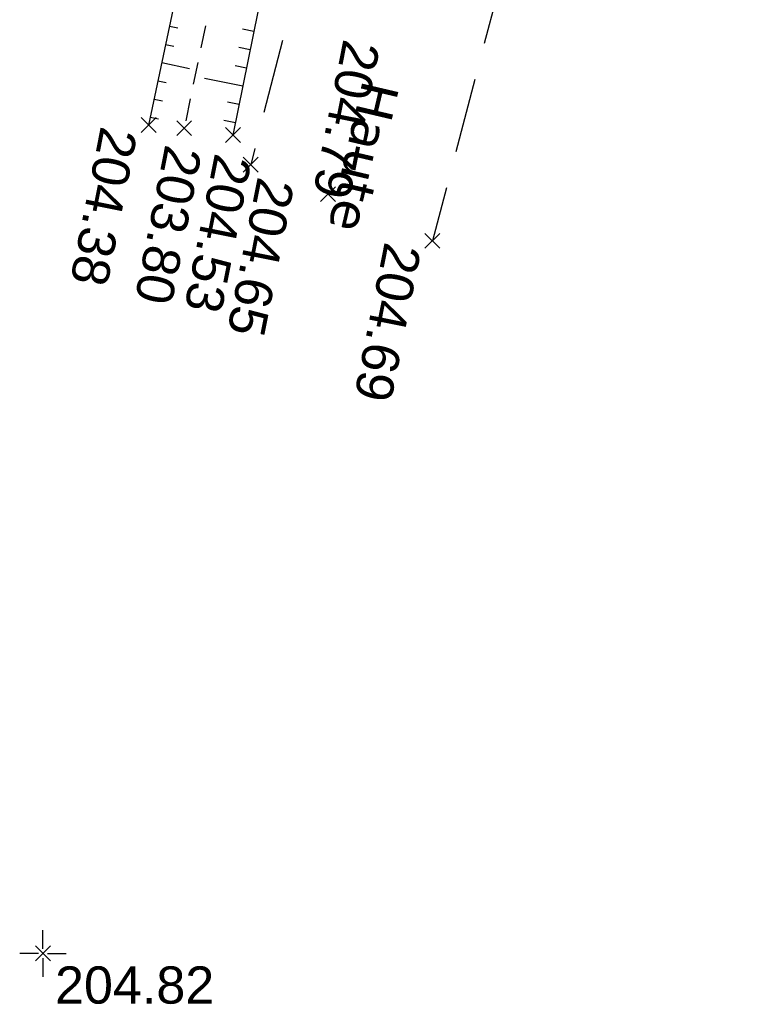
# Model space of a CAD drawing. Extents: x 1616800 to 1632437, y 2248456 to 2251974.
# Tile 272 of 399: x 1618372 to 1618391, y 2251445 to 2251472. Entities that reach past the tile are written whole.
import ezdxf
from ezdxf.enums import TextEntityAlignment as Align

# ---------------------------------------------------------------- set-up
doc = ezdxf.new("R2010")
doc.units = 0
doc.header["$LTSCALE"] = 2
doc.header["$PDMODE"] = 3
doc.header["$PDSIZE"] = 0.2
for name, pattern in [('CHEMIN', [1.5, 1, -0.5]), ('CONTINU', [0]), ('FOSSE', [0.5, 0.3, -0.2])]:
    doc.linetypes.add(name, pattern=pattern)
doc.layers.get('0').update_dxf_attribs({"linetype": 'CONTINUOUS'})
for name, color, linetype in [('X-PTS TOPO-TEXTE TOPOALT', 8, 'CONTINUOUS'), ('X-PTS TOPO-TOPOPOINT', 8, 'CONTINUOUS'), ('Y-FDP TOPO-TOP_AXE_FOSSE', 8, 'CONTINUOUS'), ('Y-FDP TOPO-TOP_BARBULE', 8, 'CONTINUOUS'), ('Y-FDP TOPO-TOP_BORNE', 8, 'CONTINUOUS'), ('Y-FDP TOPO-TOP_TALUS', 8, 'CONTINUOUS'), ('Y-FDP TOPO-TOP_VOIRIE', 8, 'CHEMIN')]:
    doc.layers.add(name, color=color, linetype=linetype)
doc.styles.get("Standard").update_dxf_attribs({"font": 'arial.ttf'})
doc.styles.add('Verdana 2.0', font='verdana.ttf', dxfattribs={"width": 0.99, "height": 2})

# ---------------------------------------------------------------- blocks, each defined once
blk = doc.blocks.new('T007')
at = {"color": 0}
for p, q in [((0, 0.125), (0, 0.625)), ((-0.125, 0), (-0.625, 0)), ((0, 0), (0, 0)), ((0.125, 0), (0.625, 0)), ((0, -0.125), (0, -0.625))]:
    blk.add_line(p, q, dxfattribs=at)
blk = doc.blocks.new('TCPOINT')
at = {"color": 0}
blk.add_point((0, 0), dxfattribs=at)
at = {"layer": 'X-PTS TOPO-TEXTE TOPOALT'}
blk.add_attdef('ALT', text='', height=0.75, dxfattribs=at).set_placement((0.25, -0.25), align=Align.TOP_LEFT)
blk = doc.blocks.new('TCPOINT_2')
at = {"color": 0}
blk.add_point((0, 0), dxfattribs=at)
at = {"layer": 'X-PTS TOPO-TEXTE TOPOALT'}
blk.add_attdef('ALT', (0.25, 0.25), '', height=0.75, dxfattribs=at)
blk = doc.blocks.new('TCPOINT_C')
at = {"color": 0}
blk.add_point((0, 0), dxfattribs=at)
at = {"layer": 'X-PTS TOPO-TEXTE TOPOALT'}
blk.add_attdef('ALT', text='', height=0.75, dxfattribs=at).set_placement((0.5, 0.09), align=Align.MIDDLE_LEFT)

msp = doc.modelspace()

# ---------------------------------------------------------------- linework, layer by layer
at = {"layer": 'Y-FDP TOPO-TOP_AXE_FOSSE', "linetype": 'FOSSE', "elevation": 201.34, "flags": 128}
msp.add_lwpolyline([(1618377.8744, 2251477.2805), (1618376.0855, 2251468.6613)], dxfattribs=at)
at = {"layer": 'Y-FDP TOPO-TOP_BARBULE'}
for p, q in [((1618375.6912, 2251471.4018), (1618375.9126, 2251471.3551)), ((1618377.9574, 2251471.2573), (1618377.6503, 2251471.3194)), ((1618375.588, 2251470.9126), (1618375.8098, 2251470.8658)), ((1618377.8582, 2251470.7672), (1618377.5506, 2251470.8295)), ((1618375.4848, 2251470.4233), (1618376.2255, 2251470.2671)), ((1618377.7591, 2251470.2772), (1618377.4508, 2251470.3395)), ((1618375.3816, 2251469.9341), (1618375.6042, 2251469.8871)), ((1618377.6599, 2251469.7871), (1618376.6305, 2251469.9954)), ((1618375.2784, 2251469.4448), (1618375.5014, 2251469.3978)), ((1618377.5608, 2251469.297), (1618377.2514, 2251469.3596)), ((1618375.1752, 2251468.9556), (1618375.3986, 2251468.9085)), ((1618377.4616, 2251468.8069), (1618377.1516, 2251468.8697))]:
    msp.add_line(p, q, dxfattribs=at)
at = {"layer": 'Y-FDP TOPO-TOP_TALUS', "linetype": 'CONTINU', "elevation": 201.34, "flags": 128}
for points in [[(1618377.0326, 2251477.7619), (1618375.1307, 2251468.7443)], [(1618379.1472, 2251477.1381), (1618377.3948, 2251468.4768)]]:
    msp.add_lwpolyline(points, dxfattribs=at)
at = {"layer": 'Y-FDP TOPO-TOP_VOIRIE', "linetype": 'CHEMIN', "elevation": 201.34, "flags": 128}
for points in [[(1618385.6958, 2251500.1957), (1618382.768, 2251487.5502), (1618380.2154, 2251476.8918), (1618377.8702, 2251467.6791)], [(1618391.1682, 2251499.0647), (1618387.89, 2251486.336), (1618385.4369, 2251475.8929), (1618382.7472, 2251465.6372)]]:
    msp.add_lwpolyline(points, dxfattribs=at)

# ---------------------------------------------------------------- block references
at = {"layer": 'X-PTS TOPO-TOPOPOINT'}
ref = msp.add_blockref('TCPOINT', (1618379.9473, 2251466.8907, 204.79), dxfattribs=dict(at, rotation=258.781778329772))
ref.add_attrib('ALT', '204.79', dxfattribs={"layer": 'X-PTS TOPO-TEXTE TOPOALT', "height": 1, "rotation": 258.78178}).set_placement((1618381.3471, 2251470.8879, 204.79), align=Align.TOP_LEFT)
ref = msp.add_blockref('TCPOINT', (1618375.1307, 2251468.7443, 204.38), dxfattribs=dict(at, rotation=258.781778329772))
ref.add_attrib('ALT', '204.38', dxfattribs={"layer": 'X-PTS TOPO-TEXTE TOPOALT', "height": 1, "rotation": 258.78178}).set_placement((1618374.8368, 2251468.5477, 204.38), align=Align.TOP_LEFT)
ref = msp.add_blockref('TCPOINT_C', (1618376.0855, 2251468.6613, 203.8), dxfattribs=dict(at, rotation=258.781778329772))
ref.add_attrib('ALT', '203.80', dxfattribs={"layer": 'X-PTS TOPO-TEXTE TOPOALT', "height": 1, "rotation": 258.78178}).set_placement((1618376.0765, 2251468.1533, 203.8), align=Align.MIDDLE_LEFT)
ref = msp.add_blockref('TCPOINT_2', (1618377.3948, 2251468.4768, 204.53), dxfattribs=dict(at, rotation=258.781778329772))
ref.add_attrib('ALT', '204.53', (1618376.9182, 2251468.0184, 204.53), dxfattribs={"layer": 'X-PTS TOPO-TEXTE TOPOALT', "height": 1, "rotation": 258.78178})
ref = msp.add_blockref('TCPOINT_2', (1618377.8702, 2251467.6791, 204.65), dxfattribs=dict(at, rotation=258.781778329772))
ref.add_attrib('ALT', '204.65', (1618378.0668, 2251467.3853, 204.65), dxfattribs={"layer": 'X-PTS TOPO-TEXTE TOPOALT', "height": 1, "rotation": 258.78178})
ref = msp.add_blockref('TCPOINT', (1618382.7472, 2251465.6372, 204.69), dxfattribs=dict(at, rotation=258.781778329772))
ref.add_attrib('ALT', '204.69', dxfattribs={"layer": 'X-PTS TOPO-TEXTE TOPOALT', "height": 1, "rotation": 258.78178}).set_placement((1618382.4534, 2251465.4406, 204.69), align=Align.TOP_LEFT)
ref = msp.add_blockref('TCPOINT', (1618372.2976, 2251446.5033, 204.82), dxfattribs=at)
ref.add_attrib('ALT', '204.82', dxfattribs={"layer": 'X-PTS TOPO-TEXTE TOPOALT', "height": 1, "rotation": 0}).set_placement((1618372.6199, 2251446.1552, 204.82), align=Align.TOP_LEFT)
at = {"layer": 'Y-FDP TOPO-TOP_BORNE'}
msp.add_blockref('T007', (1618372.2976, 2251446.5033, 201.34), dxfattribs=at)

# ---------------------------------------------------------------- texts
at = {"layer": 'Y-FDP TOPO-TOP_VOIRIE', "style": 'Verdana 2.0', "width": 0.99}
msp.add_text('Chemin      de        la         Landelle         Haute', height=1, rotation=256.78039, dxfattribs=at).set_placement((1618383.5837, 2251481.4672), align=Align.CENTER)

doc.saveas('drawing.dxf')
